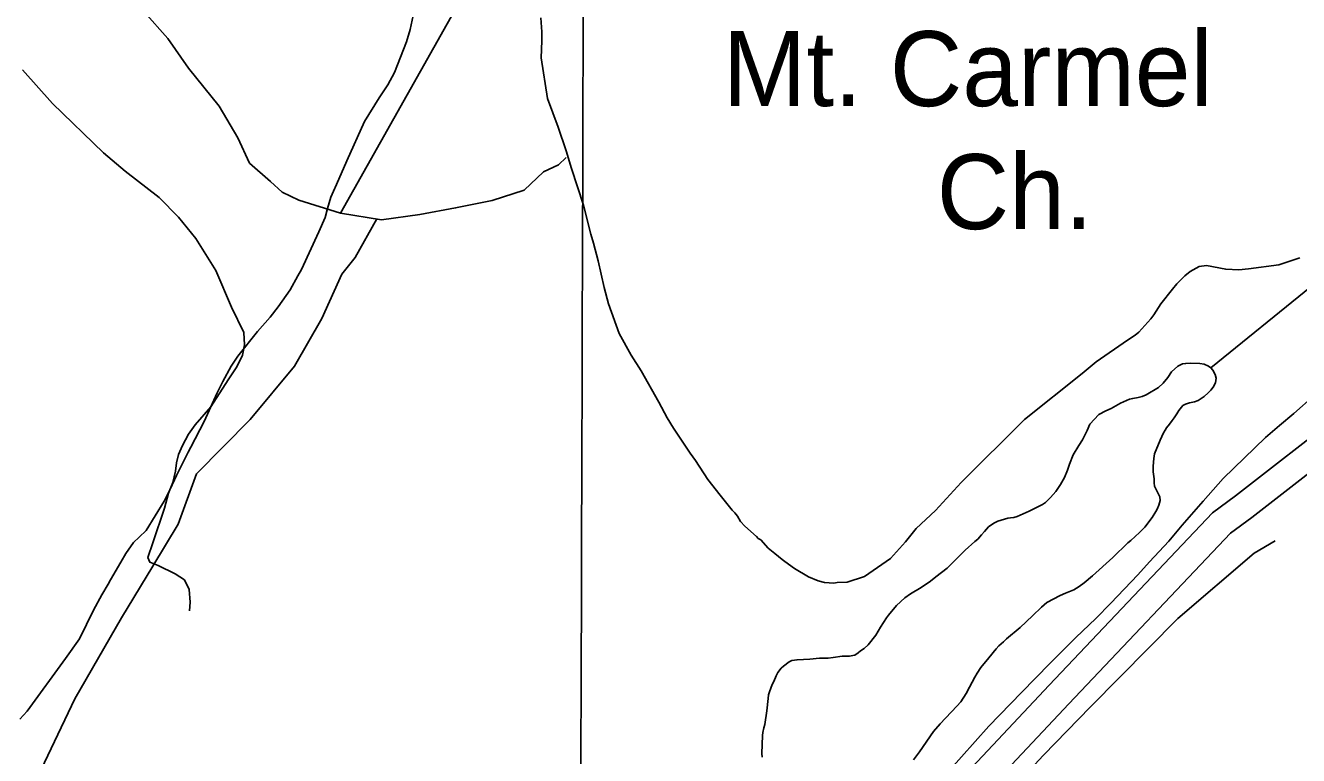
# Model space of a CAD drawing. Extents: x 3146026 to 3183936, y 897894 to 923344.
# Drawn here: x 3170529 to 3171939, y 904758 to 905566 of the extents above; entities that cross this region are included whole.
import ezdxf

# ---------------------------------------------------------------- set-up
doc = ezdxf.new("R2010")
doc.units = 0
for name, color, linetype in [('V-GRID-MAJR', 7, 'Continuous'), ('V-ROAD-CNTR', 7, 'Continuous'), ('V-SITE-OTLN-IDEN', 7, 'Continuous'), ('V-SITE-VEGE', 7, 'Continuous'), ('V-TOPO-SHOR', 7, 'Continuous')]:
    doc.layers.add(name, color=color, linetype=linetype)

msp = doc.modelspace()

# ---------------------------------------------------------------- linework, layer by layer
at = {"layer": 'V-GRID-MAJR'}
msp.add_spline([(3171139.7, 903307.7), (3171158.2, 909367.5), (3171176.8, 915430.3), (3171195.3, 921493.3), (3171195.3, 921496.3)], degree=3, dxfattribs=at)
at = {"layer": 'V-ROAD-CNTR'}
for points in [[(3172396, 905515), (3172211.9, 905315.3), (3172192.5, 905307), (3172155.8, 905292), (3172134.3, 905279.8), (3172100.1, 905248.9), (3172044.7, 905193.6), (3171987, 905137.1), (3171869.2, 905045.4), (3171843.9, 905026.8), (3171662.8, 904836), (3171344.9, 904497.8), (3171046.7, 904177.6), (3170924, 904055.8), (3170905, 904037), (3170884.8, 904020.2), (3170828.3, 903983.6), (3170772.5, 903951.5), (3170747.9, 903934.6), (3170726, 903916.2), (3170692.1, 903883.8), (3170452.4, 903624.8)], [(3172415.7, 905492.1), (3172229.6, 905290.3), (3172204.1, 905279.4), (3172169, 905264.9), (3172152, 905255.3), (3172120.8, 905227.2), (3172065.8, 905172.2), (3172006.8, 905114.5), (3171887.3, 905021.5), (3171863.9, 905004.2), (3171684.6, 904815.4), (3171366.8, 904477.3), (3171068.2, 904156.7), (3170945.1, 904034.5), (3170925.2, 904014.7), (3170902.5, 903996), (3170844, 903958), (3170788.5, 903926.1), (3170766, 903910.7), (3170746, 903893.9), (3170713.5, 903862.8), (3170474.1, 903604)]]:
    msp.add_lwpolyline(points, dxfattribs=at)
at = {"layer": 'V-SITE-VEGE'}
for points in [[(3170930.4, 905500.4), (3170937.7, 905513.8), (3170951.3, 905547.7), (3170955.2, 905561.6), (3170959.7, 905582.2)], [(3171100.1, 905574.3), (3171101, 905559), (3171101, 905548.9), (3171100.4, 905530.2), (3171107.3, 905485.1), (3171119.1, 905453.3), (3171128.1, 905427.4), (3171133.8, 905407.7), (3171147, 905367.3), (3171155.4, 905335.1), (3171158.2, 905325.1), (3171163.4, 905305.4), (3171170, 905276.1), (3171174.7, 905257.8), (3171186.5, 905225.1), (3171199.8, 905201.1), (3171211.2, 905183.7), (3171230.6, 905149.1), (3171239.7, 905131.8), (3171246.8, 905120.2), (3171265.3, 905092.8), (3171271.1, 905084.6), (3171284.9, 905063.4), (3171298.7, 905046.1), (3171312, 905029.7), (3171314.9, 905026.8), (3171317.7, 905022.9), (3171321, 905017.2), (3171325.8, 905011.9), (3171338.7, 905000.3), (3171340.6, 904998.4), (3171343.5, 904996.9), (3171351.6, 904987.7), (3171359.2, 904981.5), (3171367.3, 904975.2), (3171370.2, 904972.8), (3171380.7, 904965), (3171396.5, 904955.8), (3171407, 904951.5), (3171414.2, 904949.5), (3171424.3, 904949), (3171428.1, 904949.4), (3171439.1, 904949.8), (3171458.4, 904956.4), (3171487.3, 904976), (3171503.7, 904994.6), (3171515.7, 905009.4), (3171537, 905029.4), (3171565.4, 905060.4), (3171635.4, 905130.1), (3171699.4, 905181), (3171714.9, 905193.9), (3171749.5, 905217.7), (3171758.2, 905223.4), (3171762.1, 905226.7), (3171775.6, 905241.5), (3171778.9, 905245.8), (3171786.7, 905257.8), (3171799.3, 905274), (3171804.1, 905280.2), (3171813.2, 905288.8), (3171819, 905293.6), (3171829.1, 905299.3), (3171837.3, 905300.2), (3171858.4, 905296.2), (3171872.8, 905295.7), (3171883.8, 905296.5), (3171917.4, 905301.2), (3171940.5, 905308.7)], [(3170523.1, 904798.5), (3170530.9, 904807.1), (3170573.4, 904865.4), (3170588.9, 904887.4), (3170604.4, 904918.9), (3170613.6, 904936.1), (3170620.9, 904947.6), (3170623.3, 904952.4), (3170634.9, 904972), (3170640.2, 904981.6), (3170648.9, 904994), (3170655.2, 904999.7), (3170662.9, 905007.3), (3170682.8, 905039.4), (3170689.6, 905052.8), (3170696.4, 905068.1), (3170709.5, 905093.9), (3170712.4, 905099.2), (3170726.9, 905127.9), (3170741.5, 905159.4), (3170747.8, 905171.9), (3170757, 905189.1), (3170764.2, 905200.1), (3170786, 905227.3), (3170800, 905243.1), (3170809.2, 905254.5), (3170822.2, 905273.6), (3170830.9, 905288.9), (3170834.8, 905296.1), (3170854.2, 905337.7), (3170861, 905353.5), (3170863.5, 905363.6), (3170867.4, 905376), (3170870.3, 905382.7), (3170873.7, 905389.9), (3170884.9, 905416.2), (3170904.8, 905459.7), (3170920.8, 905486), (3170930.4, 905500.4)], [(3171956.4, 905156.6), (3171933.7, 905136.5), (3171917.8, 905123.2), (3171902.4, 905109.9), (3171855.6, 905064.6), (3171833.4, 905039.7), (3171810.3, 905013), (3171795.3, 904995.3), (3171774.1, 904972.4), (3171761, 904958.1), (3171731.1, 904926.6), (3171714.7, 904909.9), (3171692.5, 904888.9), (3171681.9, 904878), (3171663.6, 904859.9), (3171632.2, 904827.9), (3171596.1, 904790.7), (3171550.7, 904739.6)]]:
    msp.add_lwpolyline(points, dxfattribs=at)
at = {"layer": 'V-TOPO-SHOR'}
for points in [[(3170878.1, 905358.2), (3171203, 905934.6), (3171405.6, 906246.5)], [(3171841.8, 905187.2), (3171953.1, 905277), (3172117.5, 905433), (3172220.8, 905597.4)], [(3170660.6, 905581.1), (3170686.7, 905551.4), (3170709.6, 905518.8), (3170743.7, 905476.5), (3170764.5, 905441.8), (3170777.2, 905413.6), (3170800.5, 905393.3), (3170813.6, 905381.6), (3170832, 905372.8), (3170878.1, 905358.2), (3170923.5, 905350.8), (3170966, 905356.9), (3171005.5, 905364.1), (3171046.1, 905372.4), (3171081.5, 905383.8), (3171102.8, 905404), (3171119.5, 905411.8), (3171128, 905419.9)], [(3170525.9, 905517), (3170559.2, 905479.7), (3170615.6, 905425.1), (3170639.6, 905404.9), (3170677.3, 905375.6), (3170698.5, 905353.7), (3170718, 905330.3), (3170740, 905295), (3170757.2, 905254.1), (3170771.1, 905226.4), (3170771.6, 905212.4), (3170769.7, 905201.2), (3170763.4, 905188.4), (3170753.5, 905173.9), (3170734.3, 905143.9), (3170717.1, 905123.9), (3170709.7, 905113.6), (3170703, 905101), (3170698.6, 905091.3), (3170696.6, 905082.1), (3170695.5, 905072.8), (3170692.2, 905060.2), (3170687.4, 905048.5), (3170683.1, 905031.8), (3170670.3, 904993.3), (3170664.7, 904977.3), (3170666.9, 904972), (3170676, 904968.5), (3170694.9, 904959.3), (3170705.2, 904952.7), (3170710.4, 904941.9), (3170711.5, 904927.7), (3170710.9, 904918.1)], [(3169775.2, 903497.5), (3169832.8, 903564.3), (3170037, 903935.4), (3170205.5, 904204), (3170334, 904450.9), (3170402, 904519.5), (3170467.7, 904577.7), (3170583.7, 904820.8), (3170635.7, 904910.5), (3170670.3, 904967.5), (3170698.4, 905014.3), (3170718.5, 905069.7), (3170778, 905130.1), (3170827.1, 905188.8), (3170857.5, 905241.8), (3170879.5, 905290.9), (3170894.4, 905309.1), (3170918.3, 905351.9)], [(3171601.5, 905015.4), (3171606.2, 905017.4), (3171617, 905020.6), (3171620.1, 905021.2), (3171623.9, 905021.6), (3171627.4, 905022.6), (3171640.8, 905028.6), (3171655.5, 905035.9), (3171658.8, 905038.1), (3171664.5, 905043.5), (3171670.2, 905050.4), (3171675.5, 905058.1), (3171680, 905065.8), (3171683.1, 905073.9), (3171685.4, 905080.6), (3171689.5, 905090.9), (3171695.7, 905101.3), (3171699.8, 905107.5), (3171705.1, 905117.9), (3171708, 905124.8), (3171717.8, 905135.5), (3171725.5, 905139.5), (3171731.5, 905142.3), (3171742, 905148.1), (3171751.8, 905152.3), (3171755.5, 905153.3), (3171761.6, 905154.3), (3171765.9, 905155.5), (3171770.3, 905157.1), (3171783.8, 905165.4), (3171789.3, 905170), (3171794.4, 905176.5), (3171798.5, 905182.6), (3171805.3, 905189), (3171810.7, 905191.4), (3171814.2, 905192), (3171819.3, 905192.2), (3171829.8, 905191.9), (3171834.5, 905191.1), (3171839.4, 905189), (3171841.8, 905187.2), (3171844, 905184.5), (3171846.8, 905179.6), (3171847.8, 905175.8), (3171847.2, 905170.5), (3171844.5, 905165.8), (3171841.9, 905162.4), (3171839, 905159.6), (3171834.5, 905155.5), (3171827.8, 905151.1), (3171823.7, 905149.5), (3171818.2, 905148.3), (3171814, 905146.9), (3171811.1, 905145.5), (3171806.6, 905139.8), (3171804.3, 905136.2), (3171801.3, 905131.7), (3171799, 905128.9), (3171796.2, 905124.9), (3171792.9, 905120.8), (3171791.2, 905118.2), (3171789.6, 905115.2), (3171785.7, 905107.1), (3171779.7, 905092.1), (3171778.7, 905086.8), (3171778.2, 905078.4), (3171778.2, 905072.2), (3171779, 905064.2), (3171779.1, 905060), (3171779.7, 905056.3), (3171785.3, 905044.3), (3171785.7, 905040.2), (3171784.3, 905035.3), (3171782.6, 905030.9), (3171781, 905028.1), (3171776.9, 905021.6), (3171768.7, 905010.9), (3171762.8, 905004.8), (3171753.4, 904996.1), (3171750.1, 904993.3), (3171733.4, 904977.3), (3171710.9, 904956.9), (3171701.7, 904949.1), (3171696.2, 904945), (3171690.1, 904941.6), (3171681.1, 904937.6), (3171675, 904935.2), (3171660.2, 904927.4), (3171654.5, 904922.3), (3171644.6, 904912.8), (3171630.6, 904899.7), (3171615.5, 904887.2), (3171612.2, 904884.1), (3171607.3, 904879.5), (3171604.2, 904876.1), (3171596, 904866.4), (3171587.4, 904855.4), (3171583.1, 904849.4), (3171580.5, 904844.9), (3171574.5, 904833.6), (3171570.8, 904826.9)], [(3171344.9, 904756.4), (3171344.8, 904760.3), (3171345, 904770.2), (3171345.5, 904780.2), (3171345.9, 904783.6), (3171347, 904788.9), (3171348, 904792.6), (3171350.1, 904807.4), (3171351.6, 904821.4), (3171352.2, 904825.1), (3171353.1, 904828.5), (3171356.2, 904836.6), (3171358, 904840.1), (3171360.5, 904846.3), (3171362.5, 904850), (3171366, 904854.6), (3171368.5, 904857.1), (3171375, 904861.9), (3171377.8, 904863.1), (3171383.7, 904864.1), (3171398, 904864.6), (3171408.5, 904865.8), (3171418.1, 904865.9), (3171423.6, 904866.5), (3171433.7, 904867.9), (3171437.6, 904867.9), (3171441.5, 904868), (3171447.8, 904869.2), (3171451.4, 904871.8), (3171453.9, 904873.9), (3171458, 904876.7), (3171462.6, 904880.5), (3171470.8, 904891.2), (3171476, 904900.1), (3171482.7, 904910.5), (3171485, 904913.5), (3171494, 904924), (3171503, 904932.5), (3171509.3, 904937.1), (3171521.3, 904944), (3171531.5, 904951.2), (3171537.4, 904955.7), (3171550.1, 904965.5), (3171555.6, 904970.8), (3171569.7, 904985.3), (3171580.5, 904994.8), (3171584, 904997.7), (3171587.9, 905002.5), (3171591.3, 905005.9), (3171595.6, 905011), (3171601.5, 905015.4)], [(3171546, 904639.3), (3171656.7, 904758.5), (3171708.8, 904811.9), (3171805.5, 904909.7), (3171890.1, 904981.9), (3171913.3, 904995.8)], [(3171570.8, 904826.9), (3171564.9, 904817.4), (3171560.8, 904812.7), (3171542.2, 904793.1), (3171534.8, 904784.6), (3171519.3, 904762.2), (3171512.7, 904753.5)]]:
    msp.add_lwpolyline(points, dxfattribs=at)

# ---------------------------------------------------------------- texts
at = {"layer": 'V-SITE-OTLN-IDEN'}
for s, p in [('Mt. Carmel', (3171301.5, 905476.7)), ('Ch.', (3171538.4, 905340.6))]:
    msp.add_text(s, height=83, dxfattribs=at).set_placement(p)

doc.saveas('drawing.dxf')
